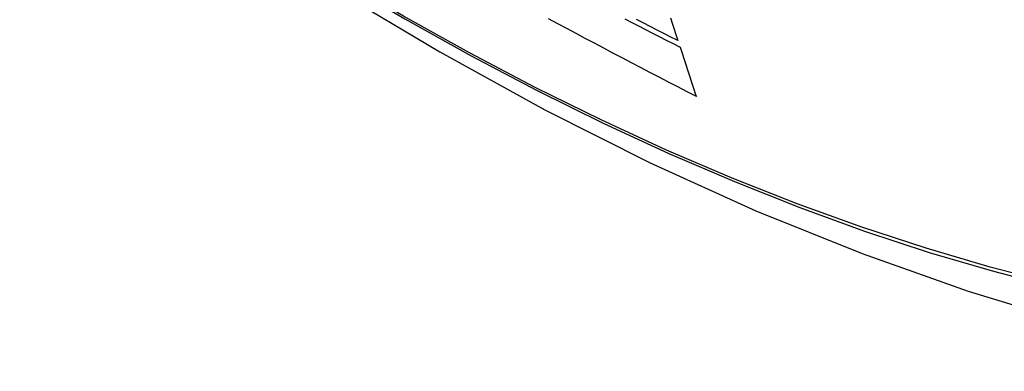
# Model space of a CAD drawing. Header units: inches. Extents: x 14 to 456, y 41 to 215.
# Tile 276 of 361: x 387.905 to 388.271, y 198.066 to 198.197. Entities that reach past the tile are written whole.
import ezdxf

# ---------------------------------------------------------------- set-up
doc = ezdxf.new("R2010")
doc.units = ezdxf.units.IN
doc.header["$MEASUREMENT"] = 0
doc.layers.add('Visible Edges(ANSI)', color=7, linetype='Continuous', lineweight=25)
doc.layers.add('Visible Tangent Edges(ANSI)', color=7, linetype='Continuous', lineweight=25)

msp = doc.modelspace()

# ---------------------------------------------------------------- linework, layer by layer
at = {"layer": 'Visible Edges(ANSI)', "flags": 128}
for points in [[(387.76175, 198.4156), (387.79756, 198.38147), (387.83394, 198.34874), (387.87083, 198.31746), (387.90818, 198.28768), (387.94595, 198.25946), (387.9841, 198.23284), (388.02257, 198.20788), (388.06131, 198.18463), (388.1003, 198.16313), (388.13947, 198.14343), (388.1788, 198.12558), (388.21823, 198.10963), (388.25772, 198.09563), (388.29723, 198.08363), (388.3367, 198.07369), (388.3761, 198.06586)], [(388.15664, 198.16805), (388.15318, 198.16984), (388.14973, 198.17162), (388.14628, 198.17341), (388.14283, 198.1752), (388.13938, 198.177), (388.13594, 198.17879), (388.13251, 198.18059), (388.12907, 198.18239), (388.12564, 198.1842), (388.12222, 198.18601), (388.11879, 198.18782), (388.11537, 198.18963), (388.11196, 198.19145), (388.10855, 198.19327), (388.10514, 198.1951), (388.10173, 198.19693)], [(388.13007, 198.1969), (388.13263, 198.19559), (388.13518, 198.19427), (388.13774, 198.19296), (388.14031, 198.19165), (388.14287, 198.19034), (388.14543, 198.18904), (388.148, 198.18773), (388.15057, 198.18643)], [(388.14978, 198.18883), (388.1472, 198.19014), (388.14462, 198.19145), (388.14205, 198.19276), (388.13948, 198.19407), (388.1369, 198.19538), (388.13434, 198.1967)], [(388.14704, 198.19727), (388.14729, 198.1965), (388.14754, 198.19573), (388.14779, 198.19497), (388.14804, 198.1942), (388.14829, 198.19343), (388.14854, 198.19266), (388.14878, 198.1919), (388.14903, 198.19113), (388.14928, 198.19037), (388.14953, 198.1896), (388.14978, 198.18883)], [(388.15057, 198.18643), (388.15082, 198.18566), (388.15107, 198.18489), (388.15132, 198.18413), (388.15158, 198.18336), (388.15183, 198.18259), (388.15208, 198.18183), (388.15233, 198.18106), (388.15258, 198.18029), (388.15284, 198.17953), (388.15309, 198.17876), (388.15334, 198.17799), (388.1536, 198.17723), (388.15385, 198.17646), (388.1541, 198.1757), (388.15436, 198.17493), (388.15461, 198.17417), (388.15486, 198.1734), (388.15512, 198.17264), (388.15537, 198.17187), (388.15563, 198.17111), (388.15588, 198.17034), (388.15613, 198.16958), (388.15639, 198.16882), (388.15664, 198.16805)]]:
    msp.add_lwpolyline(points, dxfattribs=at)
at = {"layer": 'Visible Tangent Edges(ANSI)', "flags": 128}
for points in [[(388.2894, 198.09852), (388.26581, 198.10463), (388.24205, 198.1116), (388.21813, 198.11944), (388.19407, 198.12814), (388.1699, 198.13769), (388.1456, 198.14809), (388.12122, 198.15933), (388.09678, 198.17139), (388.0723, 198.18427), (388.04782, 198.19796), (388.02332, 198.21244), (387.99882, 198.22773), (387.97431, 198.24382), (387.94983, 198.2607), (387.9254, 198.27835), (387.90107, 198.29675), (387.87684, 198.31587), (387.85277, 198.33569), (387.82887, 198.35618), (387.80518, 198.37733), (387.78172, 198.39909), (387.7585, 198.42145)], [(387.75832, 198.42065), (387.7816, 198.39827), (387.80513, 198.37648), (387.82889, 198.35532), (387.85285, 198.33481), (387.87698, 198.31497), (387.90126, 198.29584), (387.92565, 198.27743), (387.95013, 198.25977), (387.97467, 198.24287), (387.99923, 198.22675), (388.02379, 198.21144), (388.04835, 198.19692), (388.0729, 198.1832), (388.09744, 198.17027), (388.12195, 198.15815), (388.14641, 198.14686), (388.17079, 198.1364), (388.19505, 198.12678), (388.21919, 198.11801), (388.24321, 198.1101), (388.26707, 198.10304), (388.29076, 198.09685)]]:
    msp.add_lwpolyline(points, dxfattribs=at)

doc.saveas('drawing.dxf')
